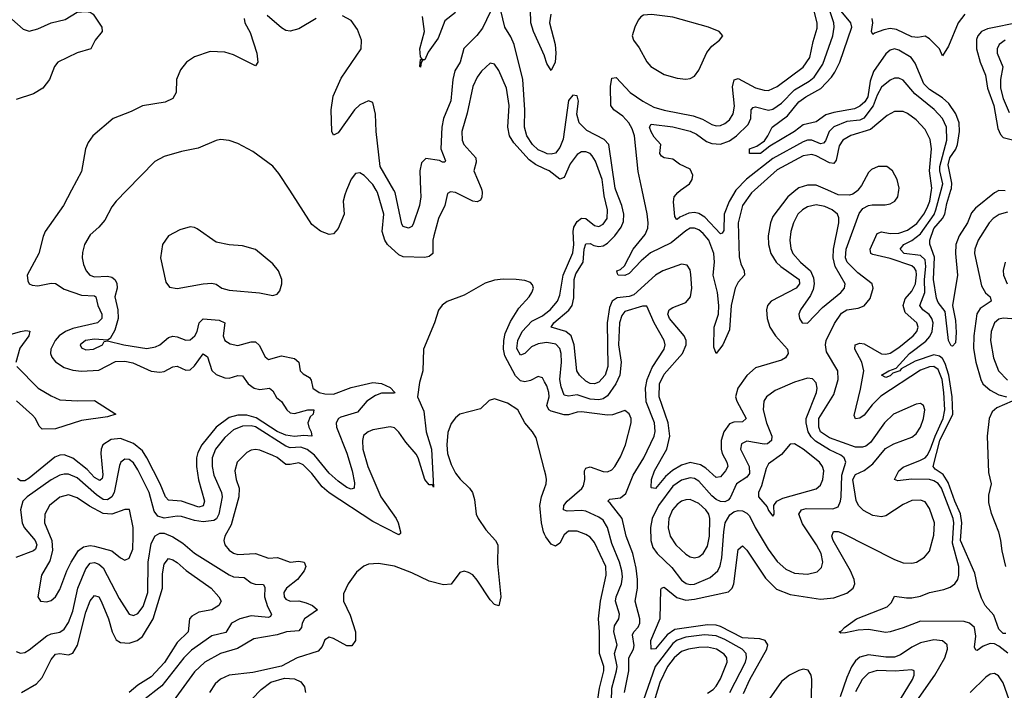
# Model space of a CAD drawing. Header units: inches. Extents: x 1843162 to 1959474, y 907081 to 1016326.
# Tile 364 of 656: x 1887586 to 1892115, y 947701 to 950785. Entities that reach past the tile are written whole.
import ezdxf

# ---------------------------------------------------------------- set-up
doc = ezdxf.new("R2010")
doc.units = ezdxf.units.IN
doc.header["$MEASUREMENT"] = 0
for name, color, linetype in [('B8984', 7, 'Continuous'), ('B8985', 7, 'Continuous'), ('B8994', 7, 'Continuous'), ('B8995', 7, 'Continuous')]:
    doc.layers.add(name, color=color, linetype=linetype)

msp = doc.modelspace()

# ---------------------------------------------------------------- linework, layer by layer
at = {"layer": 'B8984', "color": 5}
for points, elevation in [([(1888079.2, 950000), (1888030.2, 949949.8), (1888010, 949923.6), (1887977.3, 949862.7), (1887950, 949831.1), (1887910, 949795.4), (1887884.4, 949750), (1887874.6, 949714.6), (1887873.8, 949690), (1887878.9, 949658.9), (1887891.6, 949630), (1887908.9, 949610), (1887930, 949601.6), (1887990, 949605.6), (1888010, 949599.8), (1888022.8, 949590), (1888033.3, 949573.3), (1888034.6, 949550), (1888023.6, 949510), (1888036.6, 949450), (1888039.1, 949410), (1888023.7, 949356.3), (1888001.7, 949318.3), (1887989, 949311), (1887930, 949315.5), (1887888.5, 949310), (1887864.6, 949290), (1887870, 949274.8), (1887890, 949266.5), (1887925.2, 949270), (1887967.3, 949290), (1887974.8, 949305.2), (1887990, 949308.4), (1888065.5, 949290), (1888170, 949273), (1888210, 949279.8), (1888230, 949288.7), (1888270, 949323.5), (1888290, 949329.6), (1888310, 949326.3), (1888350, 949310.1), (1888370, 949311.8), (1888391.5, 949330), (1888401.5, 949350), (1888411.8, 949390), (1888430, 949409.4), (1888503.5, 949403.5), (1888530.2, 949390), (1888522.1, 949330), (1888530, 949309.1), (1888553.9, 949293.9), (1888590, 949286), (1888650, 949303.3), (1888670, 949303), (1888687.9, 949287.9), (1888714.2, 949234.2), (1888730, 949222.4), (1888790, 949238.1), (1888850, 949226.4), (1888869.3, 949210), (1888875.5, 949170), (1888890, 949155.5), (1888919, 949139), (1888926.4, 949126.4), (1888933.5, 949090), (1888962.6, 949070), (1888990, 949063.3), (1889030, 949062.2), (1889110, 949092.7), (1889210, 949115.4), (1889250, 949110.8), (1889290, 949092.4), (1889311.6, 949070), (1889310, 949066.3), (1889250, 949066.3), (1889223.2, 949056.8), (1889182, 949030), (1889139.7, 948980.3), (1889063.4, 948956.6), (1889051.6, 948950), (1889041.6, 948930), (1889043.6, 948910), (1889090, 948791.5), (1889115.7, 948710), (1889125.3, 948654.7), (1889123.8, 948630), (1889110, 948625.6), (1889090, 948633.2), (1889050, 948662.3), (1889010, 948699.1), (1888941.4, 948781.4), (1888908, 948808), (1888878.4, 948818.4), (1888830, 948816.4), (1888810, 948823), (1888670, 948911.7), (1888650, 948917.5), (1888610, 948915.4), (1888570, 948897.7), (1888530, 948863.8), (1888487, 948810), (1888470.5, 948770), (1888470.9, 948730), (1888479.3, 948690), (1888513.4, 948610), (1888516.9, 948590), (1888502.3, 948510), (1888490.7, 948489.3), (1888478.4, 948481.6), (1888430, 948474.8), (1888390, 948481), (1888330, 948500.1), (1888310, 948501.5), (1888250, 948492.5), (1888222, 948502), (1888204, 948524), (1888181.4, 948610), (1888130, 948714.5), (1888110, 948746), (1888090, 948761.7), (1888070, 948764), (1888051.3, 948750), (1888044.9, 948735.1), (1888020.2, 948610), (1888009.8, 948590.2), (1887990, 948576.3), (1887970, 948578.5), (1887939, 948599), (1887850, 948677.4), (1887810, 948694.7), (1887790, 948695), (1887770, 948689.9), (1887730, 948668.1), (1887620.6, 948590), (1887599.8, 948570), (1887589.6, 948530.4), (1887596.7, 948470), (1887606.2, 948450), (1887657.4, 948390), (1887664.1, 948370), (1887658.8, 948350), (1887650, 948341.4), (1887568.7, 948311.3)], 640), ([(1887824.1, 950000), (1887786.7, 949930), (1887703.8, 949810), (1887693.1, 949786.9), (1887673.5, 949710), (1887620.6, 949610), (1887623.1, 949583.1), (1887630.2, 949570.2), (1887643.5, 949563.5), (1887670, 949561.2), (1887730, 949573.4), (1887750, 949571.5), (1887790, 949546), (1887870, 949517.3), (1887930, 949515), (1887935.4, 949510), (1887945, 949470), (1887963.6, 949430), (1887963.6, 949410), (1887944.1, 949390), (1887830, 949363.7), (1887796.6, 949350), (1887767, 949330), (1887748.9, 949310), (1887729.3, 949270), (1887727.9, 949250), (1887733.2, 949233.2), (1887750, 949210.8), (1887790, 949185.2), (1887830, 949172.8), (1887870, 949167.9), (1887950, 949172.7), (1888027.1, 949212.9), (1888070, 949214.4), (1888105.8, 949205.8), (1888190, 949168.3), (1888230, 949164.3), (1888250, 949166.3), (1888290, 949187.8), (1888310, 949191.8), (1888350, 949173.6), (1888370, 949174.4), (1888390, 949192.6), (1888430, 949247.3), (1888450, 949233.4), (1888470, 949171.3), (1888490, 949153.1), (1888530, 949137.8), (1888550, 949136.6), (1888590, 949147.7), (1888610, 949147.5), (1888636.3, 949110), (1888664, 949090), (1888690, 949084.3), (1888734.4, 949090), (1888750, 949078), (1888767.6, 949047.6), (1888790, 949029.2), (1888815, 948990), (1888830, 948977.2), (1888850, 948972.8), (1888910.6, 948990.6), (1888939.5, 948990), (1888935, 948970), (1888922.4, 948957.6), (1888911.8, 948930), (1888915.3, 948910), (1888927.2, 948890), (1888930.2, 948869.8), (1888893, 948873), (1888850, 948868), (1888810, 948874.3), (1888770, 948890.2), (1888673.4, 948953.4), (1888630, 948965.8), (1888590, 948965.9), (1888550, 948955), (1888489.6, 948910.4), (1888423.4, 948830), (1888405.4, 948794.6), (1888399.3, 948770), (1888398.5, 948730), (1888407.9, 948667.9), (1888436.1, 948570), (1888430, 948548.7), (1888410, 948543.1), (1888330, 948569.9), (1888270, 948574.3), (1888256.2, 948590), (1888232.1, 948650), (1888170.8, 948770), (1888150, 948802.2), (1888110, 948835.2), (1888050, 948858.6), (1888006.3, 948853.7), (1887969, 948830), (1887960.3, 948810), (1887958.5, 948790), (1887968.1, 948691.9), (1887965.4, 948674.6), (1887954.3, 948665.7), (1887930, 948679.9), (1887895.8, 948715.8), (1887830, 948768.8), (1887790, 948783.1), (1887770, 948782.1), (1887746.9, 948773.1), (1887630, 948675.7), (1887610, 948664.4), (1887590, 948663.4), (1887575.1, 948675.1)], 620), ([(1889089.1, 950000), (1889080.7, 949979.3), (1889073.8, 949950), (1889078, 949890), (1889050, 949824), (1889030, 949799.3), (1889010, 949797), (1888970, 949811.8), (1888930, 949842), (1888828.2, 950000)], 640), ([(1889710.9, 950000), (1889713.3, 949990), (1889712.2, 949967.8), (1889705.1, 949954.9), (1889690, 949946.9), (1889670, 949949.9), (1889590, 949990.5), (1889566.9, 949993.1), (1889554.4, 949985.6), (1889541.5, 949930), (1889512.4, 949870), (1889490.1, 949790), (1889486.1, 949770), (1889486.7, 949710), (1889470, 949695.1), (1889449.5, 949690.5), (1889350, 949693.5), (1889330, 949702.5), (1889277.6, 949750), (1889265.2, 949770), (1889253.1, 949810), (1889260.4, 949890), (1889232, 949990), (1889225.9, 950000)], 640), ([(1889429.4, 950000), (1889430.5, 949970), (1889425.1, 949930), (1889395.9, 949844.1), (1889390, 949834.2), (1889373.6, 949826.4), (1889350, 949833.8), (1889344.1, 949844.1), (1889312.9, 949990), (1889307.1, 950000)], 620), ([(1890000, 949119), (1889990, 949137.7), (1889970, 949144.1), (1889935.1, 949124.9), (1889910, 949119.7), (1889890, 949124.5), (1889866.2, 949146.2), (1889818.1, 949238.1), (1889811.6, 949270), (1889812.1, 949310), (1889819.2, 949340.8), (1889844, 949396), (1889881.8, 949458.2), (1889929.5, 949510), (1889942, 949530), (1889949.2, 949550), (1889945.2, 949565.2), (1889935.5, 949575.5), (1889910, 949585.2), (1889869.4, 949589.4), (1889810, 949592), (1889770, 949587.3), (1889727.6, 949572.4), (1889630, 949517.6), (1889551.9, 949488.1), (1889528.8, 949471.2), (1889511.9, 949448.1), (1889494, 949390), (1889443.1, 949270), (1889440.3, 949170), (1889424.6, 949115.4), (1889415.2, 949050), (1889444.1, 948984.1), (1889455.7, 948890), (1889480.7, 948810), (1889490, 948635.3), (1889484.8, 948644.8), (1889470, 948645.3), (1889449.9, 948669.9), (1889419.2, 948770), (1889410, 948786.5), (1889361.9, 948841.9), (1889330, 948887.7), (1889310, 948907.1), (1889290, 948912.6), (1889210, 948898), (1889188.9, 948890), (1889168, 948872), (1889162.5, 948850), (1889164.8, 948810), (1889187.6, 948730), (1889246.7, 948590), (1889317.3, 948490), (1889327, 948470), (1889338.2, 948430), (1889337.6, 948422.4), (1889330, 948415.1), (1889210, 948476.5), (1889008.9, 948608.9), (1888976.7, 948636.7), (1888930, 948698.1), (1888890, 948738.2), (1888870, 948747.1), (1888830, 948738.4), (1888810, 948739.7), (1888770, 948771), (1888750, 948781.1), (1888690, 948804.8), (1888670, 948807.9), (1888650, 948804.5), (1888630, 948794.2), (1888586.2, 948750), (1888575.2, 948710), (1888581.4, 948670), (1888595.2, 948630), (1888594.4, 948590), (1888558.1, 948461.9), (1888530.2, 948410), (1888524.7, 948390), (1888529.1, 948370), (1888550, 948344.9), (1888570, 948331.3), (1888590, 948325.3), (1888670, 948330.1), (1888730, 948308.1), (1888772, 948312), (1888829.7, 948289.7), (1888870, 948294.6), (1888894.7, 948290), (1888902.3, 948270), (1888894.4, 948250), (1888864.1, 948210), (1888812.7, 948170), (1888801.5, 948150), (1888802.6, 948130), (1888810, 948119.7), (1888830, 948110.8), (1888870, 948111.5), (1888903, 948103), (1888932.3, 948090), (1888955.6, 948070), (1888896, 948030), (1888885.6, 948010), (1888882, 947990), (1888870, 947974.7), (1888812.7, 947970), (1888770, 947956.3), (1888663, 947937), (1888587.4, 947892.6), (1888510, 947869.4), (1888437.8, 947830), (1888390, 947785.7), (1888291.8, 947650)], 660), ([(1890000, 949298.6), (1889970, 949293.8), (1889940.4, 949279.6), (1889910, 949249.8), (1889890, 949242), (1889872.5, 949272.5), (1889876.6, 949310), (1889896.7, 949350), (1889941.3, 949398.7), (1889990, 949422.7), (1890000, 949430.2)], 640), ([(1887510, 949327.8), (1887590.1, 949350.1), (1887614.6, 949354.6), (1887632.6, 949352.6), (1887628.6, 949330), (1887586.3, 949273.7), (1887568.3, 949208.3)], 580), ([(1887572.3, 949190), (1887670.3, 949090.3), (1887730, 949054.8), (1887770, 949036.7), (1887851.8, 949031.8), (1887930, 949033.7), (1888028.5, 948970), (1887990, 948957.9), (1887870, 948941.6), (1887750, 948902.6), (1887690, 948901.8), (1887675.4, 948915.4), (1887658, 948950), (1887645.2, 948965.2), (1887571.4, 949031.4)], 580), ([(1890000, 948712.2), (1889961.5, 948861.5), (1889944.2, 948890), (1889909.7, 948930), (1889877.4, 948990), (1889830, 949020.4), (1889770, 949040.5), (1889746, 949034), (1889705.1, 948994.9), (1889610.2, 948969.8), (1889590, 948953.7), (1889570, 948927.8), (1889554.5, 948885.5), (1889550.7, 948830), (1889554.4, 948790), (1889570, 948738.9), (1889590, 948699.1), (1889611.5, 948671.5), (1889654.9, 948630), (1889668.3, 948610), (1889677.4, 948577.4), (1889686.1, 948510), (1889694, 948490), (1889730, 948438.8), (1889773.8, 948390), (1889785, 948370), (1889783.4, 948283.4), (1889799.5, 948130), (1889790, 948089), (1889770, 948095.1), (1889750, 948116.2), (1889690, 948207.8), (1889670, 948231.2), (1889650, 948243), (1889630, 948247.8), (1889610, 948242.9), (1889571.1, 948188.9), (1889534.5, 948185.5), (1889470, 948202.3), (1889390, 948241.2), (1889310, 948271.2), (1889235.9, 948284.1), (1889190, 948280.9), (1889168.3, 948271.7), (1889135.8, 948244.2), (1889097.1, 948190), (1889075.1, 948144.9), (1889075.8, 948110), (1889105.5, 948045.5), (1889130.1, 947970), (1889130.1, 947929.9), (1889114.3, 947905.7), (1889090, 947904.8), (1889030, 947939.2), (1889010, 947944.2), (1888990, 947932), (1888977.7, 947902.3), (1888958.9, 947881.1), (1888862.8, 947850), (1888790, 947811.5), (1888658, 947782), (1888550, 947769.8), (1888510, 947751.5), (1888485.2, 947730), (1888458.4, 947690)], 680), ([(1890000, 948418.5), (1889994.9, 948430), (1889986.1, 948470), (1889978.8, 948550), (1889985.8, 948590), (1890000, 948629.4)], 680), ([(1887570, 947878.9), (1887590, 947871.4), (1887610, 947874.7), (1887630, 947886.2), (1887710, 947950.7), (1887730, 947960.1), (1887770, 947968.3), (1887790, 947981.7), (1887810, 948013), (1887830, 948064.4), (1887853.9, 948170), (1887890, 948259.7), (1887910, 948285.3), (1887930, 948288.6), (1887950, 948280.6), (1887970, 948263.2), (1888043, 948123), (1888090, 948051), (1888110, 948045.1), (1888130, 948054.4), (1888154.1, 948085.9), (1888175.7, 948150), (1888177.3, 948290), (1888190, 948376), (1888208.9, 948411.1), (1888230, 948422.7), (1888250, 948423.6), (1888290, 948405.6), (1888336.7, 948376.7), (1888390, 948331.8), (1888550, 948231.6), (1888570, 948222.6), (1888618.6, 948218.6), (1888650, 948194.8), (1888668.2, 948188.2), (1888707.1, 948187.1), (1888712.7, 948172.7), (1888712.4, 948130), (1888726.3, 948086.3), (1888743.9, 948050), (1888739.3, 948040.7), (1888730, 948035.3), (1888650, 948043.2), (1888599, 948030), (1888560.7, 948010), (1888533.3, 947966.7), (1888470, 947950.5), (1888375.4, 947884.6), (1888340.8, 947850), (1888239.6, 947720.4), (1888149, 947650)], 640), ([(1887593.7, 947690), (1887663.4, 947730), (1887690, 947759.3), (1887730, 947842.5), (1887750, 947866), (1887770, 947870.1), (1887810, 947863.9), (1887830, 947871.8), (1887851.4, 947908.6), (1887890, 948059.7), (1887910, 948112.1), (1887930, 948137.1), (1887950, 948131.1), (1887960.9, 948110), (1887994.3, 948030), (1888010.6, 947970), (1888030, 947933.4), (1888050, 947919.8), (1888090, 947917.4), (1888125.8, 947930), (1888150, 947948), (1888200.4, 948030), (1888242.5, 948170), (1888243.3, 948236.7), (1888250, 948281.3), (1888270, 948306.2), (1888290, 948301.3), (1888310, 948288.7), (1888352.1, 948252.1), (1888467.1, 948170), (1888502.4, 948130), (1888512.6, 948110), (1888502.3, 948090), (1888468.9, 948071.1), (1888410, 948059.9), (1888377.9, 948042.1), (1888367.5, 948030), (1888361, 947970), (1888310, 947921), (1888251.7, 947828.3), (1888190, 947762.4), (1888130, 947723.9), (1888089.4, 947690.6)], 620), ([(1888610, 947615.4), (1888696.2, 947703.8), (1888741.5, 947738.5), (1888804.2, 947755.8), (1888850, 947753.4), (1888879.2, 947739.2), (1888895.9, 947715.9), (1888900.6, 947690)], 680)]:
    msp.add_lwpolyline(points, dxfattribs=dict(at, elevation=elevation))
at = {"layer": 'B8984', "color": 5, "elevation": 660}
for points in [[(1888370, 949831.8), (1888322.3, 949817.7), (1888270.8, 949790), (1888242, 949750), (1888233.4, 949690), (1888258, 949578), (1888274.8, 949554.8), (1888310, 949548.2), (1888430, 949570.4), (1888470, 949572.7), (1888490, 949568), (1888516, 949550), (1888550, 949540.3), (1888688.7, 949528.7), (1888750, 949516.3), (1888770, 949522.8), (1888782, 949538), (1888791.5, 949570), (1888791.3, 949590), (1888776.9, 949630), (1888750, 949662.4), (1888670, 949727.6), (1888610, 949744.5), (1888550, 949749.3), (1888490, 949761.2), (1888402.5, 949822.5), (1888390, 949829.3)], [(1887810, 948599.9), (1887770, 948589.2), (1887722.7, 948550), (1887702.1, 948510), (1887700.1, 948470), (1887734, 948390), (1887737.1, 948342.9), (1887723.8, 948296.2), (1887685.8, 948230), (1887668.7, 948130), (1887681, 948110), (1887710, 948107.4), (1887730, 948113.7), (1887750, 948130.4), (1887770, 948164.9), (1887802.3, 948250), (1887822.2, 948290), (1887857.1, 948342.9), (1887880, 948360), (1887910, 948367), (1887930, 948364), (1888010, 948342.7), (1888050, 948310.2), (1888070, 948299.6), (1888090, 948308.9), (1888105.7, 948350), (1888108.5, 948408.5), (1888107.3, 948450), (1888091.3, 948531.3), (1888070, 948531.6), (1888010, 948510.7), (1887970, 948514.1), (1887907.3, 948547.3), (1887850, 948585.7)]]:
    msp.add_lwpolyline(points, close=True, dxfattribs=at)
at = {"layer": 'B8985', "color": 5}
for points, elevation in [([(1889770, 950860.7), (1889714, 950746), (1889687.8, 950712.2), (1889628.3, 950651.7), (1889611.4, 950590), (1889587.1, 950550), (1889577.4, 950510), (1889568.3, 950411.7), (1889535.4, 950330), (1889527.9, 950290), (1889523.1, 950190), (1889544.7, 950135.3), (1889542, 950130), (1889531, 950129), (1889516.3, 950136.3), (1889454.3, 950145.7), (1889433.6, 950126.4), (1889426.2, 950090), (1889429.4, 950000)], 620), ([(1890000, 950173.4), (1889970, 950186.8), (1889945.3, 950210), (1889919.2, 950250), (1889908.4, 950290), (1889909.3, 950370), (1889900.8, 950510), (1889860.3, 950670), (1889845.4, 950705.4), (1889818.1, 950750), (1889790, 950865.2)], 620), ([(1887550, 950786.5), (1887601.3, 950741.3), (1887630, 950731.4), (1887670, 950743.3), (1887730, 950770.1), (1887795.1, 950784.9), (1887850, 950819.6), (1887890, 950821.6), (1887910, 950818.5), (1887924.4, 950810), (1887964, 950750), (1887964.7, 950730), (1887932.9, 950690), (1887913.4, 950650), (1887850, 950632.9), (1887761.5, 950590), (1887746.7, 950570), (1887723.2, 950510), (1887692, 950470), (1887650, 950443.6), (1887570, 950418.1)], 580), ([(1888950, 950789.6), (1888870, 950742), (1888830, 950732), (1888810, 950734.5), (1888790, 950747), (1888724.4, 950804.4)], 620), ([(1889307.1, 950000), (1889243.9, 950110), (1889225.7, 950270), (1889222.3, 950350), (1889210, 950403.5), (1889190, 950412.2), (1889150, 950393.4), (1889125.5, 950370), (1889050, 950264.4), (1889030, 950253.6), (1889021.8, 950270), (1889017.9, 950370), (1889027.4, 950432.6), (1889064.3, 950515.7), (1889155.8, 950650), (1889157.6, 950690), (1889140.1, 950740.1), (1889110, 950780.7), (1889070, 950802.4)], 620), ([(1889590, 950817.6), (1889540.8, 950779.2), (1889510, 950699.1), (1889464.2, 950635.8), (1889450, 950599.3), (1889440.7, 950599.3), (1889433, 950587), (1889430, 950566), (1889426.6, 950570), (1889430, 950602), (1889438, 950602), (1889430, 950613.2), (1889426.1, 950650), (1889447.9, 950730), (1889438.7, 950798.7)], 580), ([(1890000, 950616.3), (1889999.1, 950619.1), (1889949.7, 950730), (1889937.6, 950770), (1889935.8, 950830)], 580), ([(1888618.4, 950790), (1888621.1, 950770), (1888645.5, 950725.5), (1888676.1, 950630), (1888681.3, 950590), (1888670, 950572.3), (1888570, 950622.6), (1888530, 950635.4), (1888462.2, 950637.8), (1888390, 950614.3), (1888352.4, 950590), (1888326.1, 950553.9), (1888307.6, 950510), (1888305.2, 950450), (1888290, 950422.6), (1888254.9, 950405.1), (1888150.9, 950389.1), (1888097.9, 950362.1), (1888016.3, 950330), (1887922.4, 950250), (1887900.5, 950219.5), (1887888.8, 950190), (1887870, 950086), (1887824.1, 950000)], 620), ([(1890000, 950099.5), (1889958.4, 950118.4), (1889930, 950139.7), (1889858.4, 950218.4), (1889838.9, 950250), (1889831.9, 950290), (1889837, 950390), (1889825.2, 950470), (1889790, 950551.6), (1889770, 950580.5), (1889750, 950584.2), (1889710, 950548.2), (1889690, 950519.7), (1889670, 950476.9), (1889644.5, 950355.5), (1889619.4, 950270), (1889620.8, 950230), (1889628.1, 950210), (1889683.7, 950150), (1889685.9, 950130), (1889674.5, 950090), (1889708.4, 950010), (1889710.9, 950000)], 640), ([(1888828.2, 950000), (1888778, 950078), (1888750.8, 950110.8), (1888659, 950179), (1888590, 950215.1), (1888549.7, 950229.7), (1888510, 950233.3), (1888490, 950229.6), (1888406.8, 950193.2), (1888330, 950178.9), (1888250, 950154.7), (1888208.2, 950131.8), (1888079.2, 950000)], 640), ([(1889225.9, 950000), (1889210, 950026.2), (1889170, 950067.4), (1889150, 950080.5), (1889130, 950076.9), (1889110, 950051.6), (1889089.1, 950000)], 640)]:
    msp.add_lwpolyline(points, dxfattribs=dict(at, elevation=elevation))
at = {"layer": 'B8994', "color": 5}
for points, elevation in [([(1890000, 949430.2), (1890026.6, 949450), (1890059.9, 949490), (1890070, 949517), (1890085, 949610), (1890130, 949713.1), (1890135.4, 949750), (1890131.9, 949810), (1890135, 949830), (1890150, 949857.2), (1890170, 949872.3), (1890190, 949870.1), (1890230, 949838.3), (1890250, 949832.9), (1890270, 949843.7), (1890287.4, 949870), (1890289.4, 949910), (1890274, 949974), (1890270.7, 950000)], 640), ([(1891155.2, 950000), (1891118.8, 949970), (1891050, 949879.3), (1891039.1, 949850), (1891028.8, 949790), (1891030.1, 949750), (1891040.5, 949710), (1891065.8, 949670), (1891086.7, 949650), (1891170.5, 949590), (1891172.6, 949570), (1891157.1, 949550), (1891041.7, 949490), (1891025.3, 949470), (1891020.4, 949450), (1891023.8, 949410), (1891036.9, 949370), (1891062.7, 949330), (1891118, 949270), (1891120.5, 949250), (1891108.4, 949230), (1891090, 949219.4), (1890970, 949184.1), (1890930, 949148.4), (1890888.5, 949090), (1890878.4, 949050), (1890884.7, 949030), (1890926.8, 948950), (1890910, 948935), (1890870, 948934), (1890850, 948925.9), (1890824.8, 948890), (1890812.9, 948850), (1890812.4, 948810), (1890817.7, 948790), (1890838.8, 948750), (1890842.8, 948730), (1890833.1, 948710), (1890810, 948681.8), (1890790, 948678.5), (1890742.5, 948722.5), (1890717.9, 948737.9), (1890670, 948747.6), (1890630, 948735.7), (1890588.4, 948711.6), (1890556, 948684), (1890510, 948629.2), (1890491.2, 948631.2), (1890490, 948634), (1890491.9, 948670), (1890505.5, 948710), (1890561.9, 948810), (1890576.1, 948870), (1890568.8, 948930), (1890526.7, 949050), (1890528.3, 949110), (1890550, 949155), (1890634.2, 949250), (1890651.5, 949290), (1890650.7, 949310), (1890642.6, 949330), (1890574.8, 949410), (1890567.6, 949430), (1890573.1, 949450), (1890590, 949460.9), (1890650, 949483.6), (1890672.1, 949510), (1890677.3, 949550), (1890673, 949613), (1890670, 949634.3), (1890656, 949656), (1890630, 949660.9), (1890544, 949630), (1890510, 949609.9), (1890410, 949519.5), (1890390, 949511.7), (1890334.6, 949505.4), (1890310.3, 949489.7), (1890299.2, 949460.8), (1890288.8, 949390), (1890290.6, 949189.4), (1890278.7, 949150), (1890250, 949118), (1890230, 949109.9), (1890210, 949111.6), (1890190, 949122.6), (1890161, 949150), (1890148.8, 949170), (1890136.4, 949290), (1890123.1, 949330), (1890097.3, 949350), (1890030.9, 949370), (1890042.3, 949390), (1890111.3, 949448.7), (1890126.5, 949470), (1890134.1, 949505.9), (1890136.2, 949590), (1890144.3, 949615.7), (1890177, 949670), (1890182.5, 949730), (1890190, 949754.1), (1890210, 949755.5), (1890226.2, 949746.2), (1890250, 949740.9), (1890270, 949745), (1890290, 949757), (1890323.5, 949790), (1890352.7, 949830), (1890363.5, 949856.5), (1890365.2, 949890), (1890354.8, 949930), (1890328.1, 950000)], 620), ([(1890965.1, 950000), (1890951.8, 949988.2), (1890910.8, 949930), (1890890.7, 949850), (1890894.7, 949694.7), (1890902.4, 949662.4), (1890918.4, 949630), (1890919.8, 949610), (1890890, 949577), (1890876.4, 949550), (1890857.8, 949470), (1890850, 949358.4), (1890820.2, 949290), (1890790, 949249.5), (1890778.2, 949278.2), (1890780.4, 949370), (1890799.7, 949430), (1890801.6, 949470), (1890795.5, 949530), (1890776.3, 949610), (1890781, 949670), (1890778.8, 949710), (1890755.9, 949770), (1890730, 949801.5), (1890710, 949817.8), (1890690, 949826.2), (1890670, 949825.3), (1890650, 949813.9), (1890581.8, 949758.2), (1890487.5, 949712.5), (1890444.5, 949675.5), (1890390, 949617.9), (1890370, 949608), (1890338, 949610), (1890335.1, 949615.1), (1890332.8, 949630), (1890350, 949635.7), (1890367.6, 949652.4), (1890407, 949730), (1890462.5, 949797.5), (1890474.4, 949825.6), (1890476.9, 949850), (1890472.5, 949892.5), (1890449, 950000)], 580), ([(1890914.7, 947685.3), (1890943.7, 947750), (1891022.9, 947890), (1891026.4, 947910), (1891015.2, 947930), (1890990, 947937.8), (1890910, 947942.3), (1890810, 947994.1), (1890790, 948000.1), (1890750, 948001.7), (1890600, 947980), (1890563.6, 947956.4), (1890510, 947890.7), (1890489.9, 947889.9), (1890489, 947930), (1890531.2, 948031.2), (1890535.1, 948164.9), (1890538.4, 948170), (1890550, 948174.2), (1890607.9, 948127.9), (1890650, 948115.8), (1890690, 948119.6), (1890846.6, 948153.4), (1890863.4, 948170), (1890870.3, 948189.7), (1890890, 948348.4), (1890910, 948364.7), (1890930, 948345.6), (1891016.9, 948216.9), (1891066.4, 948166.4), (1891130, 948140.5), (1891270, 948119.7), (1891330, 948126.2), (1891390, 948147.6), (1891419.4, 948170), (1891427.1, 948190), (1891424.2, 948210), (1891407.7, 948250), (1891327.9, 948390), (1891321.5, 948410), (1891328.4, 948431.6), (1891350, 948431), (1891370, 948423.6), (1891610, 948301.9), (1891650, 948287.5), (1891690, 948284.7), (1891710.3, 948289.7), (1891747.3, 948312.7), (1891770, 948341.2), (1891790, 948413.7), (1891794.2, 948470), (1891770, 948536.2), (1891750, 948566.9), (1891730, 948575.1), (1891690, 948573.1), (1891650, 948555.4), (1891570, 948503), (1891550, 948498.6), (1891510, 948504.5), (1891467.2, 948527.2), (1891443.8, 948550), (1891433.8, 948573.8), (1891418.2, 948670), (1891430, 948692.9), (1891470, 948711.7), (1891510, 948742.5), (1891567.6, 948812.4), (1891605.9, 948834.1), (1891690, 948864.9), (1891710, 948880.6), (1891729.9, 948910), (1891742.9, 948950), (1891749.9, 948989.9), (1891743.8, 949010), (1891730, 949019.2), (1891710, 949016.2), (1891605.4, 948970), (1891563.3, 948930), (1891500, 948840), (1891477.2, 948822.8), (1891461.9, 948818.1), (1891430, 948818.6), (1891310, 948861.7), (1891270, 948889.9), (1891260.9, 948910), (1891262.3, 948950), (1891330, 949060.9), (1891350.9, 949130), (1891348.7, 949170), (1891296.8, 949256.8), (1891292.2, 949290), (1891296, 949310), (1891333.2, 949386.8), (1891365.5, 949434.5), (1891390, 949449.7), (1891442.6, 949457.4), (1891470.8, 949469.2), (1891497.4, 949502.6), (1891512.3, 949550), (1891506.8, 949570), (1891440.6, 949620.6), (1891392.3, 949670), (1891384, 949690), (1891386.7, 949730), (1891446.4, 949893.6), (1891463.5, 949916.5), (1891489.6, 949930.4), (1891506.3, 949933.7), (1891567, 949933), (1891590, 949938.1), (1891610.6, 949950), (1891625.4, 949970), (1891629.6, 950000)], 620), ([(1890879.9, 950000), (1890848.9, 949948.9), (1890825.9, 949890), (1890824.6, 949815.4), (1890816.8, 949803.2), (1890810, 949800.3), (1890736.6, 949876.6), (1890710, 949893.7), (1890690, 949898.2), (1890664.4, 949895.6), (1890623, 949877), (1890610, 949866.2), (1890606.8, 949866.8), (1890599.7, 949879.7), (1890592.7, 949947.3), (1890595.8, 949970), (1890612.8, 949990), (1890626.1, 950000)], 560), ([(1891440.5, 950000), (1891440.3, 949999.7), (1891417.4, 949982.6), (1891402.3, 949977.7), (1891350, 949978.9), (1891303.1, 950000)], 620), ([(1892130.7, 947870.7), (1892090, 947903.5), (1892070, 947914.3), (1892050, 947916.3), (1892016.8, 947903.2), (1891990, 947883.6), (1891984.4, 947884.4), (1891978.2, 947898.2), (1891983.2, 947950), (1891977, 947990), (1891955.4, 948010), (1891930, 948016.8), (1891730, 948019.2), (1891650, 947988.6), (1891590, 947969), (1891570, 947966.8), (1891490, 947980.9), (1891443.1, 947976.9), (1891384.4, 947964.4), (1891363.1, 947963.1), (1891354.5, 947970), (1891365.8, 947974.2), (1891380.4, 947990), (1891435, 948030), (1891576, 948084), (1891595.8, 948104.2), (1891610, 948134), (1891665.1, 948125.1), (1891690, 948125.6), (1891730, 948133.5), (1891770.2, 948149.8), (1891836.3, 948163.7), (1891865.1, 948174.9), (1891887.7, 948190), (1891900.4, 948210), (1891906.3, 948230), (1891904.9, 948270), (1891877.1, 948377.1), (1891883.1, 948470), (1891880.2, 948490), (1891825.9, 948630), (1891810, 948651.4), (1891790, 948664.1), (1891770, 948669.7), (1891688.5, 948671.5), (1891624.5, 948664.5), (1891609.9, 948669.9), (1891629.6, 948710), (1891650, 948727.1), (1891730, 948758.8), (1891750, 948769.8), (1891759.4, 948780.6), (1891774.3, 948805.7), (1891796.5, 948870), (1891833.4, 948950), (1891841.6, 948990), (1891837, 949070), (1891828.3, 949130), (1891810, 949176.5), (1891790, 949189.3), (1891770, 949188.4), (1891730, 949172.4), (1891547.5, 949052.5), (1891507.2, 949012.8), (1891470, 948966.5), (1891450, 948951.7), (1891430, 948948.6), (1891423.7, 948963.7), (1891453.9, 949086.1), (1891468.9, 949170), (1891459.9, 949210), (1891426.9, 949270), (1891429.3, 949290), (1891450, 949297.1), (1891470, 949294.5), (1891550, 949247.7), (1891570, 949246.2), (1891590, 949251.2), (1891630, 949276.9), (1891695.3, 949330), (1891712.3, 949350), (1891718.5, 949370), (1891712.2, 949390), (1891658.7, 949438.7), (1891648.9, 949470), (1891658.8, 949501.2), (1891690, 949535.8), (1891705.6, 949570), (1891711.1, 949611.1), (1891709.5, 949630), (1891702.3, 949642.3), (1891690, 949652.9), (1891590, 949685.9), (1891510, 949704.6), (1891501.3, 949710), (1891497.6, 949730), (1891530, 949802.1), (1891550, 949808.5), (1891590, 949801.4), (1891630, 949802.2), (1891670, 949816.6), (1891712, 949848), (1891744.5, 949890), (1891760.5, 949919.5), (1891772.1, 949950), (1891779.6, 950000)], 580), ([(1892121.2, 947961.2), (1892110, 947962.3), (1892090, 947982.4), (1892066.6, 948046.6), (1892026.6, 948090), (1892010, 948124), (1891993.1, 948173.1), (1891978.7, 948238.7), (1891913, 948390), (1891919.4, 948470), (1891912.7, 948512.7), (1891886.8, 948570), (1891856.7, 948656.7), (1891832.9, 948692.9), (1891797.3, 948717.3), (1891787.7, 948730), (1891817.7, 948850), (1891877.7, 948970), (1891874.6, 949050), (1891860.1, 949150), (1891843.1, 949203.1), (1891830, 949226.3), (1891817.1, 949237.1), (1891790, 949243.5), (1891705.4, 949214.6), (1891641.1, 949178.9), (1891634, 949170), (1891601.7, 949158.3), (1891590, 949146.6), (1891570, 949139.3), (1891549.8, 949149.8), (1891584.2, 949170), (1891618.1, 949181.9), (1891678.9, 949250), (1891753.3, 949306.7), (1891772.3, 949327.7), (1891783.6, 949350), (1891786.9, 949390), (1891781.7, 949410), (1891769.1, 949429.1), (1891739.4, 949450), (1891725.8, 949470), (1891749.2, 949530), (1891748.1, 949590), (1891754.4, 949650), (1891750, 949680.5), (1891730, 949699.7), (1891653.8, 949710), (1891636.1, 949730), (1891652.5, 949750), (1891690, 949769.4), (1891730, 949799.7), (1891791.9, 949888.1), (1891800.5, 949910), (1891824.1, 950000)], 560), ([(1892118.1, 949998.1), (1892090, 949998.5), (1892070, 949989.1), (1891981.6, 949918.4), (1891964.2, 949895.8), (1891944.7, 949850), (1891907.3, 949790), (1891892.3, 949750), (1891890.5, 949710), (1891899.5, 949610), (1891876.5, 949470), (1891890, 949402), (1891893.3, 949346.7), (1891890, 949298), (1891876.1, 949283.9), (1891870, 949284.2), (1891858.3, 949310), (1891842.2, 949442.2), (1891810, 949483.5), (1891803.4, 949503.4), (1891788.9, 949590), (1891793.1, 949693.1), (1891772.2, 949752.2), (1891772.8, 949770), (1891790, 949823.8), (1891829.7, 949870), (1891841, 949890), (1891850, 949939.7), (1891869.4, 950000)], 540), ([(1892130, 949899.9), (1892091.1, 949888.9), (1892063.5, 949870), (1892045.1, 949850), (1891995, 949770), (1891979.2, 949730), (1891977, 949710), (1892010, 949560.3), (1892028.3, 949528.3), (1892050.2, 949510), (1892054.3, 949490), (1892003.7, 949456.3), (1891987.9, 949432.1), (1891974.6, 949330), (1891973.1, 949273.1), (1891983.5, 949210), (1892006.2, 949130), (1892016.1, 949110), (1892050, 949080.3), (1892090, 949059.4), (1892124.2, 949050)], 560), ([(1892119.3, 949670), (1892109.5, 949630.5), (1892110.9, 949610), (1892127.3, 949570)], 580), ([(1890367.6, 947690), (1890387.9, 947790), (1890388.2, 947850), (1890409.9, 947890), (1890412.8, 947907.2), (1890404.9, 947955.1), (1890411, 947970), (1890430, 947990.2), (1890438.4, 948010), (1890438.9, 948030), (1890417.6, 948110), (1890427.7, 948170), (1890427, 948210), (1890421.6, 948261.6), (1890406.3, 948330), (1890374.9, 948410), (1890356.6, 948490), (1890301.9, 948561.9), (1890291.3, 948570), (1890300.9, 948579.1), (1890350, 948585.1), (1890374.4, 948605.6), (1890408.1, 948690), (1890456.3, 948770), (1890504.3, 948870), (1890509, 948891), (1890506.2, 948930), (1890466.8, 949026.8), (1890464, 949090), (1890472.3, 949130), (1890494.4, 949185.6), (1890550.4, 949270), (1890554.3, 949290), (1890550.4, 949310), (1890504, 949390), (1890470, 949467.1), (1890450, 949467.7), (1890370, 949443), (1890355, 949425), (1890345.3, 949390), (1890340.7, 949290), (1890352.5, 949210), (1890346.1, 949150), (1890328.3, 949110), (1890290, 949054.6), (1890270, 949040.3), (1890250, 949036.8), (1890210, 949040.1), (1890150, 949058.7), (1890110, 949053), (1890090, 949057.7), (1890076.2, 949096.2), (1890070.8, 949130), (1890078.2, 949210), (1890076.5, 949250), (1890070, 949272.2), (1890052.6, 949292.6), (1890010, 949300.3), (1890000, 949298.6)], 640), ([(1892150, 949408.7), (1892110, 949412.6), (1892090, 949406.9), (1892070.2, 949390), (1892054.7, 949350), (1892051.4, 949308.6), (1892065.2, 949230), (1892088.3, 949170), (1892130, 949126.9)], 580), ([(1890307.9, 947650), (1890310.2, 947710), (1890331.5, 947790), (1890333.5, 947810), (1890321.7, 947870), (1890334.7, 947910), (1890318.6, 947970), (1890322.5, 947997.5), (1890341.2, 948030), (1890345.4, 948050), (1890325.8, 948110), (1890328.9, 948130), (1890354.3, 948190), (1890358.1, 948221.9), (1890355.3, 948250), (1890344.8, 948290), (1890310, 948375.8), (1890289.5, 948450), (1890270, 948483.4), (1890250, 948497.1), (1890190, 948524.7), (1890170, 948527.7), (1890103.9, 948523.9), (1890087.1, 948530), (1890088.6, 948550), (1890103.4, 948570), (1890171.6, 948628.4), (1890179.1, 948640.9), (1890184.9, 948670), (1890183.2, 948710), (1890190, 948722.7), (1890210, 948728.7), (1890270, 948707.2), (1890290, 948705.9), (1890310, 948714.4), (1890323.5, 948730), (1890350, 948774.6), (1890373, 948830), (1890398.8, 948930), (1890398.2, 948950), (1890390, 948971.5), (1890370, 948986.6), (1890312.3, 948967.7), (1890290, 948966.1), (1890170, 948980.9), (1890150, 948980.4), (1890110, 948967.2), (1890090, 948967.1), (1890030, 948984.8), (1890020.2, 948990), (1890011.3, 949010), (1890020.7, 949050), (1890020.1, 949070), (1890010, 949100.4), (1890000, 949119)], 660), ([(1892151.5, 949030), (1892080.9, 948999.1), (1892058.3, 948981.7), (1892045, 948950), (1892035.9, 948870), (1892042, 948702), (1892054.3, 948650), (1892042.5, 948597.5), (1892042.6, 948562.6), (1892054.6, 948514.6), (1892087.3, 948430), (1892097.8, 948390), (1892102.7, 948342.7), (1892120.9, 948270)], 560), ([(1890000, 948629.4), (1890007.4, 948650), (1890009.7, 948670), (1890005.7, 948690), (1890000, 948712.2)], 680), ([(1890235, 947590), (1890252.6, 947710), (1890272.5, 947790), (1890272.6, 947810), (1890252.6, 947870), (1890253.2, 947970), (1890248.3, 948030), (1890256.7, 948110), (1890283.9, 948230), (1890281.5, 948270), (1890230, 948380.3), (1890210, 948404.4), (1890190, 948417.5), (1890150, 948432.6), (1890110, 948432.5), (1890090, 948415.9), (1890070, 948377.6), (1890050, 948363.7), (1890030, 948372.8), (1890005.7, 948405.7), (1890000, 948418.5)], 680), ([(1890852.9, 947690), (1890924.2, 947830), (1890929.5, 947850), (1890927.5, 947870), (1890909.3, 947890), (1890830, 947934.2), (1890790, 947951), (1890735.2, 947955.2), (1890650, 947945.3), (1890610, 947931.3), (1890590, 947916.1), (1890509.3, 947810.7), (1890411.3, 947530)], 640), ([(1890750, 947687.4), (1890775.7, 947704.3), (1890790, 947719), (1890810, 947752.9), (1890840.4, 947830), (1890837.9, 947850), (1890826.1, 947866.1), (1890790.6, 947890), (1890750, 947898.7), (1890710, 947897.3), (1890662.6, 947890), (1890630, 947878.4), (1890595.9, 947850), (1890565.1, 947810), (1890530, 947735.7), (1890461.3, 947510)], 660), ([(1891640.6, 947550), (1891795.2, 947770), (1891841.8, 947850), (1891853.8, 947890), (1891851.3, 947910), (1891830, 947927.8), (1891790, 947932.2), (1891730, 947918.4), (1891690, 947898.5), (1891636.9, 947863.1), (1891610, 947852.9), (1891570, 947852.2), (1891490, 947863.3), (1891450, 947852.5), (1891430, 947836.6), (1891411.6, 947808.4), (1891390, 947758.7), (1891360.5, 947670)], 620), ([(1891227.1, 947590), (1891229.9, 947749.9), (1891226.5, 947770), (1891212.6, 947792.6), (1891190, 947797.1), (1891170, 947791.3), (1891127.4, 947770), (1891090, 947741.2), (1891011.5, 947628.5)], 620), ([(1891581.9, 947570), (1891692.7, 947750), (1891700.7, 947770), (1891699.6, 947790), (1891690, 947794.8), (1891612.1, 947787.9), (1891530, 947791.4), (1891490, 947779.4), (1891460.3, 947750), (1891430, 947694)], 640), ([(1892137.4, 947657.4), (1892110, 947735), (1892087.7, 947767.7), (1892070, 947777.8), (1892050, 947774.7), (1892030, 947760.6), (1891957.8, 947690)], 620)]:
    msp.add_lwpolyline(points, dxfattribs=dict(at, elevation=elevation))
for points, elevation in [([(1891250, 949933.3), (1891210, 949923.8), (1891186.7, 949910), (1891165.3, 949890), (1891144.6, 949850), (1891133.3, 949810), (1891128.6, 949771.4), (1891132.1, 949732.1), (1891142, 949710), (1891176.8, 949670), (1891224, 949630), (1891237.7, 949597.7), (1891240.1, 949570), (1891236, 949544), (1891223.8, 949516.2), (1891177, 949450), (1891170.4, 949430), (1891173, 949410), (1891185.5, 949390), (1891210, 949388.7), (1891278.4, 949461.6), (1891363.5, 949530), (1891380.3, 949550), (1891382.9, 949570), (1891337, 949650), (1891327.8, 949690), (1891328.7, 949730), (1891354, 949850), (1891353.9, 949873.9), (1891347.4, 949890), (1891323.1, 949910), (1891290, 949925.2)], 640), ([(1891210, 949136.4), (1891150, 949117.7), (1891061.2, 949078.8), (1891021.5, 949050), (1891009.3, 949030), (1891006.3, 948990), (1891020.3, 948930), (1891046.2, 948870), (1891043.9, 948850), (1891025.4, 948834.6), (1891010, 948832.9), (1890930, 948845.9), (1890905.9, 948834.1), (1890901.5, 948810), (1890941, 948730), (1890942.1, 948697.9), (1890930, 948680.1), (1890882.2, 948650), (1890854.3, 948585.7), (1890845, 948575), (1890830, 948567), (1890810, 948569), (1890790, 948578.6), (1890770, 948594.5), (1890710, 948661.9), (1890690, 948674.9), (1890670, 948678.4), (1890630, 948667.1), (1890590, 948639.1), (1890523.8, 948550), (1890495.7, 948490), (1890487.7, 948450), (1890488.9, 948390), (1890497.9, 948357.9), (1890518.3, 948330), (1890585.3, 948265.3), (1890630, 948207.2), (1890651.7, 948191.7), (1890670, 948187.3), (1890690, 948188.9), (1890761.2, 948218.8), (1890797.5, 948250), (1890807.6, 948272.4), (1890815.8, 948310), (1890824.5, 948430), (1890831.5, 948470), (1890852.3, 948507.7), (1890870, 948521.9), (1890890, 948527.1), (1890910, 948525.2), (1890930, 948515.6), (1890943, 948503), (1890969.2, 948449.2), (1891028, 948350), (1891070, 948292.8), (1891110, 948257.4), (1891150, 948239.8), (1891210, 948235), (1891253.9, 948246.1), (1891274.3, 948265.7), (1891280.3, 948290), (1891272.2, 948330), (1891251.5, 948370), (1891186.8, 948466.8), (1891169.5, 948510.5), (1891181.8, 948530), (1891203.7, 948536.3), (1891325.5, 948534.5), (1891350, 948544.2), (1891362, 948570), (1891365, 948590), (1891367.1, 948690), (1891386, 948750), (1891378.9, 948770), (1891362.4, 948782.4), (1891310, 948806.7), (1891245.7, 948845.7), (1891226.3, 948866.3), (1891212.9, 948890), (1891202.7, 948930), (1891203.6, 948950), (1891250.4, 949070), (1891253.9, 949090), (1891250, 949114), (1891232.4, 949132.4)], 640), ([(1891150, 948833.8), (1891130, 948831.9), (1891090, 948785), (1891030, 948742.2), (1891019.3, 948720.7), (1890998.4, 948641.6), (1890983.8, 948610), (1890984.2, 948590), (1891024, 948544), (1891030, 948527.7), (1891050, 948501.6), (1891056.9, 948510), (1891054.6, 948550), (1891068.4, 948570), (1891096.2, 948583.8), (1891250, 948626.9), (1891270, 948644.7), (1891280.8, 948670), (1891285, 948710), (1891279.2, 948730), (1891264.5, 948750), (1891190, 948809.9)], 660), ([(1890670, 948578.1), (1890650, 948577.2), (1890630, 948569.9), (1890610, 948554.9), (1890588.6, 948530), (1890571.2, 948490), (1890568.1, 948448.1), (1890578, 948410), (1890603.3, 948370), (1890650, 948326.4), (1890670, 948314.1), (1890690, 948309.5), (1890710, 948314.6), (1890730, 948329.4), (1890750, 948362.7), (1890759.5, 948410), (1890761, 948490), (1890755.1, 948510), (1890741.8, 948530), (1890710, 948559.9)], 660)]:
    msp.add_lwpolyline(points, close=True, dxfattribs=dict(at, elevation=elevation))
at = {"layer": 'B8995', "color": 5}
for points, elevation in [([(1890626.1, 950000), (1890666.2, 950030), (1890679.3, 950050), (1890682.7, 950070), (1890670, 950096.9), (1890620.6, 950120.6), (1890590, 950143.1), (1890550, 950148.9), (1890537.6, 950157.6), (1890530.9, 950170), (1890534.6, 950210), (1890503.8, 950243.8), (1890490, 950268.5), (1890482.4, 950290), (1890490, 950303.6), (1890590, 950292), (1890670, 950271.9), (1890698.4, 950258.4), (1890744.6, 950224.6), (1890770, 950215.1), (1890810, 950212.5), (1890850, 950227.9), (1890882.9, 950250), (1890937.3, 950302.7), (1890948.3, 950330), (1890950.5, 950369.5), (1890959.6, 950380.4), (1890970, 950384.3), (1891030, 950368.9), (1891050, 950372.8), (1891090, 950400.3), (1891150, 950461.5), (1891217.8, 950502.2), (1891239.7, 950520.3), (1891280.3, 950579.7), (1891325.4, 950710), (1891332.1, 950750), (1891330.3, 950770), (1891285.2, 950910)], 560), ([(1890028.8, 950810), (1890023, 950770), (1890048.3, 950670), (1890051.9, 950630), (1890048.7, 950590), (1890030, 950551.1), (1890010, 950583.5), (1890000, 950616.3)], 580), ([(1890449, 950000), (1890430, 950087), (1890414.3, 950250), (1890403.2, 950283.2), (1890387.4, 950310), (1890360.4, 950340.4), (1890319, 950370), (1890305.3, 950390), (1890303.2, 950476.8), (1890310, 950515.5), (1890330, 950519.4), (1890394.5, 950450), (1890452.2, 950410), (1890502.7, 950382.7), (1890550, 950367.9), (1890683, 950343), (1890726.8, 950326.8), (1890770, 950303.1), (1890790, 950296.4), (1890810, 950297.9), (1890830, 950307.3), (1890850, 950324.5), (1890868.3, 950351.7), (1890873, 950387), (1890864.4, 950475.6), (1890871.6, 950508.4), (1890890, 950514.1), (1890970, 950471.7), (1891010, 950459.9), (1891030, 950459.4), (1891070, 950477.6), (1891190, 950565.8), (1891221, 950610), (1891235.6, 950684.4), (1891253.7, 950746.3), (1891253.9, 950770), (1891238.5, 950830)], 580), ([(1891869.4, 950000), (1891872, 950008), (1891873, 950033), (1891857, 950117), (1891864.5, 950150), (1891891.4, 950188.6), (1891900.1, 950210), (1891908.2, 950270), (1891906.9, 950310), (1891892.3, 950352.3), (1891859.7, 950399.7), (1891830, 950425.4), (1891770, 950463.6), (1891744.4, 950490), (1891704, 950584), (1891686.7, 950610), (1891630, 950644.9), (1891610, 950649.9), (1891590, 950645), (1891570, 950626.9), (1891513.7, 950546.3), (1891497.8, 950502.2), (1891486.8, 950430), (1891473.3, 950406.7), (1891450, 950387.4), (1891425.1, 950374.9), (1891330, 950358.4), (1891293.2, 950346.8), (1891250, 950314.5), (1891190, 950300.4), (1891150, 950270.4), (1891036.5, 950203.5), (1890993.5, 950170), (1890942, 950170), (1890942.7, 950190), (1890976.5, 950203.5), (1891012, 950228), (1891027.7, 950250), (1891046.3, 950290), (1891117.4, 950342.6), (1891170, 950406.9), (1891201.3, 950430), (1891271.1, 950468.9), (1891319.4, 950520.6), (1891336, 950544), (1891357.8, 950590), (1891412.9, 950750), (1891409.5, 950770), (1891364.2, 950824.2)], 540), ([(1891933.6, 950810), (1891902, 950770), (1891857.6, 950662.4), (1891830, 950618), (1891817.2, 950650), (1891770, 950697.2), (1891750, 950708.7), (1891716.8, 950703.2), (1891690, 950706.3), (1891618.9, 950738.9), (1891590, 950744.3), (1891561.3, 950738.7), (1891517.3, 950722.7), (1891510, 950716), (1891504.4, 950730), (1891509.9, 950770), (1891506.4, 950790)], 520), ([(1892190, 950773.6), (1892038.1, 950741.9), (1892009.2, 950730.8), (1891992.3, 950710), (1891986.9, 950693.1), (1891987.4, 950650), (1892004.2, 950590), (1892027.5, 950530), (1892037.6, 950470), (1892066.8, 950390), (1892084.9, 950284.9), (1892096.5, 950256.5), (1892110, 950242.3), (1892158.9, 950230)], 540), ([(1892118.2, 950690), (1892091.1, 950670), (1892082.6, 950650), (1892082, 950630), (1892107.3, 950567.3), (1892097.1, 950510), (1892097.6, 950470), (1892110, 950422.5), (1892137.6, 950357.6)], 560), ([(1891824.1, 950000), (1891832, 950030), (1891817.6, 950090), (1891818.5, 950110), (1891851.1, 950230), (1891849.5, 950290), (1891829.9, 950330), (1891791.9, 950371.9), (1891703.4, 950443.4), (1891650, 950506), (1891630, 950515.8), (1891610, 950515.4), (1891590, 950507.1), (1891550, 950473.7), (1891530, 950437.1), (1891512.3, 950387.7), (1891468.4, 950331.6), (1891450, 950323.2), (1891390, 950316.9), (1891330, 950292), (1891309, 950271), (1891292.9, 950227.1), (1891282.6, 950217.4), (1891270, 950213.7), (1891230, 950230.6), (1891210, 950231.3), (1891190, 950223.3), (1891050, 950146.4), (1890928.3, 950051.7), (1890879.9, 950000)], 560), ([(1890328.1, 950000), (1890324.3, 950010), (1890295.6, 950210), (1890273.8, 950233.8), (1890194.7, 950274.7), (1890158.5, 950310), (1890148.1, 950350), (1890155.6, 950410), (1890150, 950435.1), (1890130, 950438), (1890110, 950412.6), (1890085.3, 950234.7), (1890070, 950196.2), (1890050, 950171.3), (1890030, 950165.5), (1890012, 950168), (1890000, 950173.4)], 620), ([(1891779.6, 950000), (1891781.1, 950010), (1891770.2, 950090), (1891779.3, 950190), (1891773, 950233), (1891750, 950278.9), (1891710, 950324.1), (1891670, 950352.5), (1891650, 950361.9), (1891610, 950362.7), (1891576, 950344), (1891499.9, 950280.1), (1891408.5, 950251.5), (1891371.9, 950230), (1891355.4, 950204.6), (1891341.5, 950138.5), (1891330, 950122.8), (1891310, 950126.5), (1891250, 950158.7), (1891230, 950164.6), (1891190, 950158.2), (1891070, 950093.9), (1890965.1, 950000)], 580), ([(1890270.7, 950000), (1890264.4, 950050), (1890234.3, 950134.3), (1890219.2, 950159.2), (1890210, 950169.1), (1890190, 950177.4), (1890170, 950177), (1890150, 950164.5), (1890118, 950122), (1890090, 950059.4), (1890070, 950051.7), (1890020.8, 950090), (1890000, 950099.5)], 640), ([(1891629.6, 950000), (1891631.1, 950010), (1891621.6, 950050), (1891601.1, 950090), (1891574.7, 950110), (1891534, 950110), (1891504.2, 950095.8), (1891490, 950082.2), (1891457.6, 950022.4), (1891440.5, 950000)], 620), ([(1891303.1, 950000), (1891250, 950023.9), (1891210, 950023.1), (1891170, 950012.1), (1891155.2, 950000)], 620)]:
    msp.add_lwpolyline(points, dxfattribs=dict(at, elevation=elevation))
at = {"layer": 'B8995', "color": 5, "elevation": 620}
msp.add_lwpolyline([(1890491.5, 950808.5), (1890454.9, 950805.1), (1890442.5, 950797.5), (1890430, 950783), (1890415.3, 950750), (1890403.8, 950710), (1890409.3, 950690), (1890435.7, 950655.7), (1890470, 950591), (1890488.8, 950570), (1890550, 950532.4), (1890610, 950515.8), (1890650, 950511.6), (1890670, 950514.2), (1890690, 950524.7), (1890710, 950553.1), (1890746.5, 950633.5), (1890770, 950663.2), (1890804.2, 950690), (1890819.5, 950710), (1890803.6, 950730), (1890754.5, 950750), (1890590, 950795.5)], close=True, dxfattribs=at)

doc.saveas('drawing.dxf')
